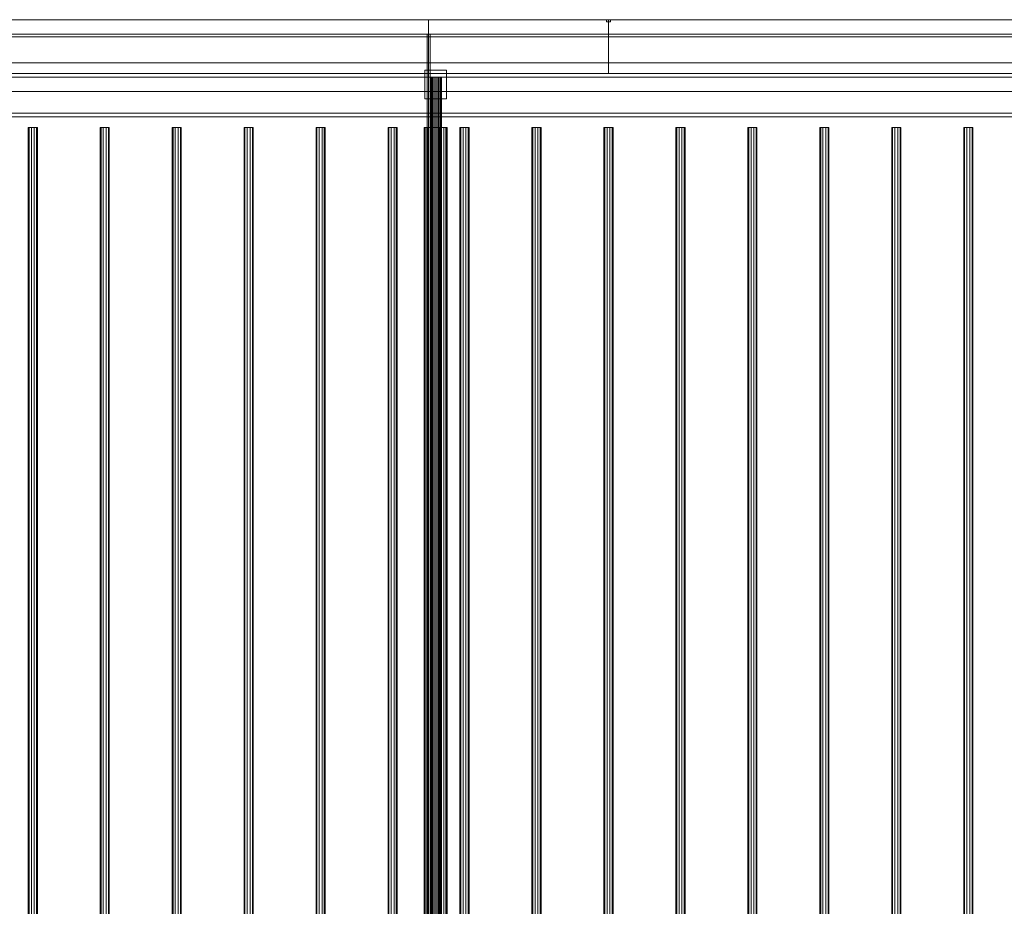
# Model space of a CAD drawing. Header units: millimetres. Extents: x -4395 to 65662, y -65530 to 6847.
# Tile 927 of 1034: x 47643 to 49011, y -17832 to -16600. Entities that reach past the tile are written whole.
import ezdxf

# ---------------------------------------------------------------- set-up
doc = ezdxf.new("R2010")
doc.units = ezdxf.units.MM
doc.layers.add('superior_secador', color=7, linetype='Continuous', lineweight=0)

msp = doc.modelspace()

# ---------------------------------------------------------------- linework, layer by layer
at = {"layer": 'superior_secador'}
for p, q in [((40461.134, -16600), (60461.134, -16600)), ((47211.134, -16600), (48211.134, -16600)), ((47461.134, -16600), (48461.134, -16600)), ((48211.134, -16600), (48211.134, -19400)), ((48211.134, -16600), (49211.134, -16600)), ((48458.134, -16603), (48458.134, -16600)), ((48458.134, -16600), (48464.134, -16600)), ((48464.134, -16603), (48458.134, -16603)), ((48461.134, -16600), (48461.134, -16675)), ((48461.134, -16600), (49461.134, -16600)), ((48464.134, -16600), (48464.134, -16603)), ((60461.134, -16620), (40461.134, -16620)), ((48209.134, -19380), (48209.134, -16620)), ((48209.134, -16620), (48213.134, -16620)), ((48213.134, -16620), (48213.134, -19380)), ((60461.134, -16624), (40461.134, -16624)), ((40811.134, -16660), (60111.134, -16660)), ((40461.134, -16675), (60461.134, -16675)), ((48461.134, -16675), (47461.134, -16675)), ((48206.134, -16710), (48206.134, -16670)), ((48206.134, -16670), (48236.134, -16670)), ((48236.134, -16670), (48236.134, -16710)), ((49461.134, -16675), (48461.134, -16675)), ((60461.134, -16680), (40461.134, -16680)), ((48213.406, -16680), (48213.134, -16680)), ((48213.134, -16680), (48213.134, -19320)), ((48214.206, -16680), (48213.406, -16680)), ((48213.406, -16680), (48213.406, -19320)), ((48215.477, -16680), (48214.206, -16680)), ((48214.206, -16680), (48214.206, -19320)), ((48217.134, -16680), (48215.477, -16680)), ((48215.477, -16680), (48215.477, -19320)), ((48219.063, -16680), (48217.134, -16680)), ((48217.134, -16680), (48217.134, -19320)), ((48221.134, -16680), (48219.063, -16680)), ((48219.063, -16680), (48219.063, -19320)), ((48223.204, -16680), (48221.134, -16680)), ((48221.134, -16680), (48221.134, -19320)), ((48225.134, -16680), (48223.204, -16680)), ((48223.204, -16680), (48223.204, -19320)), ((48226.791, -16680), (48225.134, -16680)), ((48225.134, -16680), (48225.134, -19320)), ((48228.062, -16680), (48226.791, -16680)), ((48226.791, -16680), (48226.791, -19320)), ((48228.861, -16680), (48228.062, -16680)), ((48228.062, -16680), (48228.062, -19320)), ((48228.861, -16680), (48229.134, -16680)), ((48228.861, -16680), (48228.861, -19320)), ((48229.134, -19320), (48229.134, -16680)), ((60111.134, -16700), (40811.134, -16700)), ((48236.134, -16710), (48206.134, -16710)), ((40461.134, -16730), (60461.134, -16730)), ((60461.134, -16735), (40461.134, -16735)), ((47655.997, -16750), (47654.784, -16750)), ((47654.784, -16750), (47654.784, -19250)), ((47659.172, -16750), (47655.997, -16750)), ((47655.997, -16750), (47655.997, -19250)), ((47663.096, -16750), (47659.172, -16750)), ((47659.172, -16750), (47659.172, -19250)), ((47666.271, -16750), (47663.096, -16750)), ((47663.096, -16750), (47663.096, -19250)), ((47666.271, -16750), (47667.484, -16750)), ((47666.271, -16750), (47666.271, -19250)), ((47667.484, -19250), (47667.484, -16750)), ((47755.997, -16750), (47754.784, -16750)), ((47754.784, -16750), (47754.784, -19250)), ((47759.172, -16750), (47755.997, -16750)), ((47755.997, -16750), (47755.997, -19250)), ((47763.096, -16750), (47759.172, -16750)), ((47759.172, -16750), (47759.172, -19250)), ((47766.271, -16750), (47763.096, -16750)), ((47763.096, -16750), (47763.096, -19250)), ((47766.271, -16750), (47767.484, -16750)), ((47766.271, -16750), (47766.271, -19250)), ((47767.484, -19250), (47767.484, -16750)), ((47855.997, -16750), (47854.784, -16750)), ((47854.784, -16750), (47854.784, -19250)), ((47859.172, -16750), (47855.997, -16750)), ((47855.997, -16750), (47855.997, -19250)), ((47863.096, -16750), (47859.172, -16750)), ((47859.172, -16750), (47859.172, -19250)), ((47866.271, -16750), (47863.096, -16750)), ((47863.096, -16750), (47863.096, -19250)), ((47866.271, -16750), (47867.484, -16750)), ((47866.271, -16750), (47866.271, -19250)), ((47867.484, -19250), (47867.484, -16750)), ((47955.997, -16750), (47954.784, -16750)), ((47954.784, -16750), (47954.784, -19250)), ((47959.172, -16750), (47955.997, -16750)), ((47955.997, -16750), (47955.997, -19250)), ((47963.096, -16750), (47959.172, -16750)), ((47959.172, -16750), (47959.172, -19250)), ((47966.271, -16750), (47963.096, -16750)), ((47963.096, -16750), (47963.096, -19250)), ((47966.271, -16750), (47967.484, -16750)), ((47966.271, -16750), (47966.271, -19250)), ((47967.484, -19250), (47967.484, -16750)), ((48055.997, -16750), (48054.784, -16750)), ((48054.784, -16750), (48054.784, -19250)), ((48059.172, -16750), (48055.997, -16750)), ((48055.997, -16750), (48055.997, -19250)), ((48063.096, -16750), (48059.172, -16750)), ((48059.172, -16750), (48059.172, -19250)), ((48066.271, -16750), (48063.096, -16750)), ((48063.096, -16750), (48063.096, -19250)), ((48066.271, -16750), (48067.484, -16750)), ((48066.271, -16750), (48066.271, -19250)), ((48067.484, -19250), (48067.484, -16750)), ((48155.997, -16750), (48154.784, -16750)), ((48154.784, -16750), (48154.784, -19250)), ((48159.172, -16750), (48155.997, -16750)), ((48155.997, -16750), (48155.997, -19250)), ((48163.096, -16750), (48159.172, -16750)), ((48159.172, -16750), (48159.172, -19250)), ((48166.271, -16750), (48163.096, -16750)), ((48163.096, -16750), (48163.096, -19250)), ((48166.271, -16750), (48167.484, -16750)), ((48166.271, -16750), (48166.271, -19250)), ((48167.484, -19250), (48167.484, -16750)), ((48205.679, -16750), (48205.134, -16750)), ((48205.134, -16750), (48205.134, -19250)), ((48207.277, -16750), (48205.679, -16750)), ((48205.679, -16750), (48205.679, -19250)), ((48209.82, -16750), (48207.277, -16750)), ((48207.277, -16750), (48207.277, -19250)), ((48213.134, -16750), (48209.82, -16750)), ((48209.82, -16750), (48209.82, -19250)), ((48216.993, -16750), (48213.134, -16750)), ((48213.134, -16750), (48213.134, -19250)), ((48221.134, -16750), (48216.993, -16750)), ((48216.993, -16750), (48216.993, -19250)), ((48225.275, -16750), (48221.134, -16750)), ((48221.134, -16750), (48221.134, -19250)), ((48229.134, -16750), (48225.275, -16750)), ((48225.275, -16750), (48225.275, -19250)), ((48232.448, -16750), (48229.134, -16750)), ((48229.134, -16750), (48229.134, -19250)), ((48234.99, -16750), (48232.448, -16750)), ((48232.448, -16750), (48232.448, -19250)), ((48236.589, -16750), (48234.99, -16750)), ((48234.99, -16750), (48234.99, -19250)), ((48236.589, -16750), (48237.134, -16750)), ((48236.589, -16750), (48236.589, -19250)), ((48237.134, -19250), (48237.134, -16750)), ((48255.997, -16750), (48254.784, -16750)), ((48254.784, -16750), (48254.784, -19250)), ((48259.172, -16750), (48255.997, -16750)), ((48255.997, -16750), (48255.997, -19250)), ((48263.096, -16750), (48259.172, -16750)), ((48259.172, -16750), (48259.172, -19250)), ((48266.271, -16750), (48263.096, -16750)), ((48263.096, -16750), (48263.096, -19250)), ((48266.271, -16750), (48267.484, -16750)), ((48266.271, -16750), (48266.271, -19250)), ((48267.484, -19250), (48267.484, -16750)), ((48355.997, -16750), (48354.784, -16750)), ((48354.784, -16750), (48354.784, -19250)), ((48359.172, -16750), (48355.997, -16750)), ((48355.997, -16750), (48355.997, -19250)), ((48363.096, -16750), (48359.172, -16750)), ((48359.172, -16750), (48359.172, -19250)), ((48366.271, -16750), (48363.096, -16750)), ((48363.096, -16750), (48363.096, -19250)), ((48366.271, -16750), (48367.484, -16750)), ((48366.271, -16750), (48366.271, -19250)), ((48367.484, -19250), (48367.484, -16750)), ((48455.997, -16750), (48454.784, -16750)), ((48454.784, -16750), (48454.784, -19250)), ((48459.172, -16750), (48455.997, -16750)), ((48455.997, -16750), (48455.997, -19250)), ((48463.096, -16750), (48459.172, -16750)), ((48459.172, -16750), (48459.172, -19250)), ((48466.271, -16750), (48463.096, -16750)), ((48463.096, -16750), (48463.096, -19250)), ((48466.271, -16750), (48467.484, -16750)), ((48466.271, -16750), (48466.271, -19250)), ((48467.484, -19250), (48467.484, -16750)), ((48555.997, -16750), (48554.784, -16750)), ((48554.784, -16750), (48554.784, -19250)), ((48559.172, -16750), (48555.997, -16750)), ((48555.997, -16750), (48555.997, -19250)), ((48563.096, -16750), (48559.172, -16750)), ((48559.172, -16750), (48559.172, -19250)), ((48566.271, -16750), (48563.096, -16750)), ((48563.096, -16750), (48563.096, -19250)), ((48566.271, -16750), (48567.484, -16750)), ((48566.271, -16750), (48566.271, -19250)), ((48567.484, -19250), (48567.484, -16750)), ((48655.997, -16750), (48654.784, -16750)), ((48654.784, -16750), (48654.784, -19250)), ((48659.172, -16750), (48655.997, -16750)), ((48655.997, -16750), (48655.997, -19250)), ((48663.096, -16750), (48659.172, -16750)), ((48659.172, -16750), (48659.172, -19250)), ((48666.271, -16750), (48663.096, -16750)), ((48663.096, -16750), (48663.096, -19250)), ((48666.271, -16750), (48667.484, -16750)), ((48666.271, -16750), (48666.271, -19250)), ((48667.484, -19250), (48667.484, -16750)), ((48755.997, -16750), (48754.784, -16750)), ((48754.784, -16750), (48754.784, -19250)), ((48759.172, -16750), (48755.997, -16750)), ((48755.997, -16750), (48755.997, -19250)), ((48763.096, -16750), (48759.172, -16750)), ((48759.172, -16750), (48759.172, -19250)), ((48766.271, -16750), (48763.096, -16750)), ((48763.096, -16750), (48763.096, -19250)), ((48766.271, -16750), (48767.484, -16750)), ((48766.271, -16750), (48766.271, -19250)), ((48767.484, -19250), (48767.484, -16750)), ((48855.997, -16750), (48854.784, -16750)), ((48854.784, -16750), (48854.784, -19250)), ((48859.172, -16750), (48855.997, -16750)), ((48855.997, -16750), (48855.997, -19250)), ((48863.096, -16750), (48859.172, -16750)), ((48859.172, -16750), (48859.172, -19250)), ((48866.271, -16750), (48863.096, -16750)), ((48863.096, -16750), (48863.096, -19250)), ((48866.271, -16750), (48867.484, -16750)), ((48866.271, -16750), (48866.271, -19250)), ((48867.484, -19250), (48867.484, -16750)), ((48955.997, -16750), (48954.784, -16750)), ((48954.784, -16750), (48954.784, -19250)), ((48959.172, -16750), (48955.997, -16750)), ((48955.997, -16750), (48955.997, -19250)), ((48963.096, -16750), (48959.172, -16750)), ((48959.172, -16750), (48959.172, -19250)), ((48966.271, -16750), (48963.096, -16750)), ((48963.096, -16750), (48963.096, -19250)), ((48966.271, -16750), (48967.484, -16750)), ((48966.271, -16750), (48966.271, -19250)), ((48967.484, -19250), (48967.484, -16750))]:
    msp.add_line(p, q, dxfattribs=at)

doc.saveas('drawing.dxf')
